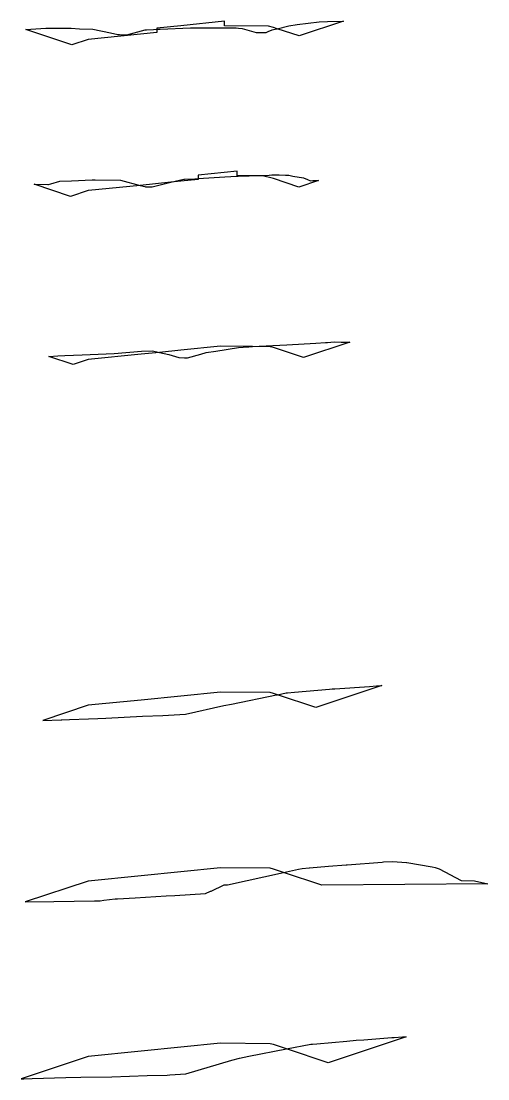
# Model space of a CAD drawing. Extents: x 1376273 to 1384221, y 378927 to 384592.
# Drawn here: x 1379342.9 to 1379483.9, y 381005.4 to 381324.9 of the extents above; entities that cross this region are included whole.
import ezdxf

# ---------------------------------------------------------------- set-up
doc = ezdxf.new("R2010")
doc.units = 0
doc.layers.add('R_Contours', color=7, linetype='Continuous')

msp = doc.modelspace()

# ---------------------------------------------------------------- linework, layer by layer
at = {"layer": 'R_Contours'}
for points in [[(1379383.93, 381322.49), (1379384.92, 381322.53), (1379394.06, 381322.88), (1379395.59, 381322.88), (1379405.35, 381322.9), (1379405.61, 381322.9), (1379407.87, 381322.89), (1379408.61, 381322.81), (1379409.72, 381322.68), (1379412.47, 381321.88), (1379413.95, 381321.47), (1379414.17, 381321.46), (1379416.91, 381321.53), (1379417.56, 381321.8), (1379418.76, 381322.27), (1379420.09, 381322.6), (1379420.29, 381322.65), (1379419.15, 381323.03), (1379417.61, 381323.42), (1379404.36, 381323.55), (1379404.35, 381324.89), (1379391.15, 381323.57), (1379383.93, 381322.85)], [(1379420.29, 381322.65), (1379423.84, 381323.53), (1379426.26, 381323.88), (1379432.93, 381324.75), (1379435.47, 381324.79), (1379440.34, 381324.93), (1379426.9, 381320.45)], [(1379344.33, 381322.43), (1379350.35, 381322.84), (1379354, 381322.84), (1379358.01, 381322.82), (1379360.52, 381322.63), (1379364.58, 381322.47), (1379369.91, 381321.4), (1379372.11, 381320.94), (1379372.69, 381320.9), (1379374.82, 381320.83), (1379375.95, 381321.11), (1379380.35, 381322.28), (1379380.83, 381322.31), (1379382.93, 381322.44), (1379383.93, 381322.49), (1379383.92, 381321.51), (1379363.15, 381319.44), (1379363.15, 381319.43), (1379358.23, 381317.79)], [(1379346.86, 381275.67), (1379350.95, 381275.63), (1379351.19, 381275.63), (1379351.85, 381275.82), (1379354.62, 381276.58), (1379358.17, 381276.75), (1379364.41, 381277.05), (1379365.34, 381277.01), (1379372.98, 381276.87), (1379378.86, 381275.34), (1379363.3, 381273.8), (1379363.15, 381273.76), (1379357.87, 381272)], [(1379388.19, 381276.27), (1379392.03, 381277.17), (1379392.27, 381277.18), (1379395.36, 381277.35), (1379396.36, 381277.41), (1379396.36, 381277.08), (1379391.15, 381276.56)], [(1379396.36, 381277.41), (1379404.47, 381277.89), (1379406.26, 381278), (1379408.51, 381278.09), (1379411.83, 381278.22), (1379408.16, 381278.26), (1379408.15, 381279.59), (1379396.36, 381278.41)], [(1379411.83, 381278.22), (1379417.81, 381278.46), (1379418.64, 381278.49), (1379420.84, 381278.55), (1379422.82, 381278.44), (1379423.84, 381278.37), (1379425.02, 381278.16), (1379428.25, 381277.63), (1379429.42, 381277.08), (1379430.38, 381276.71), (1379431.07, 381276.76), (1379432.8, 381276.82), (1379426.78, 381274.82), (1379419.15, 381277.36), (1379415.86, 381278.18)], [(1379378.86, 381275.34), (1379380.29, 381274.97), (1379380.51, 381274.93), (1379380.56, 381274.93), (1379382.49, 381274.93), (1379384.14, 381275.32), (1379388.19, 381276.27)], [(1379384.72, 381224.88), (1379387.55, 381224.22), (1379390.55, 381223.29), (1379392.24, 381223.28), (1379393.18, 381223.28), (1379397.25, 381224.37), (1379398.87, 381224.81), (1379401.77, 381225.28), (1379408.59, 381226.38), (1379409.96, 381226.46), (1379411.71, 381226.57), (1379412.77, 381226.63), (1379403.15, 381226.72), (1379391.15, 381225.52)], [(1379412.77, 381226.63), (1379418.96, 381226.92), (1379423.22, 381227.17), (1379431.98, 381227.71), (1379434.91, 381227.87), (1379435.51, 381227.91), (1379437.52, 381228.02), (1379439.58, 381228.01), (1379441.89, 381228.01), (1379442.21, 381227.98), (1379428.19, 381223.31), (1379419.15, 381226.32), (1379418.15, 381226.57)], [(1379351.32, 381223.64), (1379353.99, 381223.8), (1379356.08, 381223.95), (1379361.37, 381224.16), (1379368.65, 381224.45), (1379371.06, 381224.59), (1379379.29, 381225.25), (1379382.58, 381225.37), (1379384.72, 381224.88), (1379379.15, 381224.32), (1379363.15, 381222.72), (1379358.61, 381221.21)], [(1379420.32, 381121.49), (1379422.95, 381122.02), (1379423.4, 381122.07), (1379425.55, 381122.25), (1379436.03, 381123.14), (1379436.93, 381123.21), (1379437.72, 381123.27), (1379448.15, 381124), (1379450.26, 381124.18), (1379451.57, 381124.29), (1379451.65, 381124.28), (1379451.84, 381124.26), (1379431.94, 381117.62)], [(1379349.45, 381113.72), (1379355.06, 381113.91), (1379355.26, 381113.92), (1379357.58, 381114), (1379363.29, 381114.2), (1379366.14, 381114.31), (1379368.51, 381114.4), (1379379.59, 381114.98), (1379385.72, 381115.23), (1379392.56, 381115.57), (1379404.11, 381118.17), (1379406.52, 381118.67), (1379420.07, 381121.44), (1379420.32, 381121.49), (1379419.15, 381121.88), (1379418.15, 381122.13), (1379403.15, 381122.28), (1379391.15, 381121.08), (1379379.15, 381119.88), (1379363.15, 381118.28)], [(1379344.17, 381058.87), (1379352.84, 381059), (1379365.11, 381059.19), (1379365.66, 381059.21), (1379366.84, 381059.23), (1379367.9, 381059.41), (1379371.37, 381059.8), (1379371.99, 381059.82), (1379377.38, 381060.15), (1379386.71, 381060.69), (1379389.34, 381060.83), (1379398.58, 381061.46), (1379400.14, 381062.13), (1379400.32, 381062.17), (1379404.22, 381064.02), (1379405.23, 381064.04), (1379422.23, 381067.77), (1379419.15, 381068.79), (1379418.15, 381069.04), (1379403.15, 381069.19), (1379391.15, 381067.99), (1379379.15, 381066.79), (1379363.15, 381065.19)], [(1379422.23, 381067.77), (1379426.7, 381068.75), (1379427.78, 381068.98), (1379429.97, 381069.2), (1379430.02, 381069.2), (1379435.75, 381069.65), (1379441.14, 381070.08), (1379441.4, 381070.1), (1379451.99, 381070.93), (1379452.39, 381070.96), (1379455.07, 381071.09), (1379459.33, 381070.8), (1379459.36, 381070.79), (1379459.46, 381070.78), (1379467.1, 381069.45), (1379467.95, 381069.28), (1379469.24, 381068.84), (1379475.87, 381065.37), (1379479.86, 381065.22), (1379483.91, 381064.34), (1379433.77, 381063.92)], [(1379423.07, 381014.48), (1379430.46, 381015.89), (1379430.91, 381015.93), (1379432.24, 381016.05), (1379441.27, 381016.84), (1379444.12, 381017.09), (1379446.48, 381017.27), (1379454.89, 381017.9), (1379455.62, 381017.96), (1379458.11, 381018.15), (1379459.2, 381018.11), (1379435.69, 381010.27)], [(1379342.93, 381005.45), (1379343.72, 381005.47), (1379346.26, 381005.53), (1379356.43, 381005.81), (1379361.01, 381005.93), (1379370.37, 381006.07), (1379380.99, 381006.44), (1379387.07, 381006.54), (1379387.87, 381006.63), (1379391.06, 381006.88), (1379392.65, 381006.95), (1379406.62, 381011.11), (1379408.92, 381011.74), (1379411.7, 381012.3), (1379423.07, 381014.48), (1379419.15, 381015.78), (1379418.15, 381016.03), (1379403.15, 381016.18), (1379391.15, 381014.98), (1379379.15, 381013.78), (1379363.15, 381012.18)]]:
    msp.add_lwpolyline(points, close=True, dxfattribs=at)

doc.saveas('drawing.dxf')
